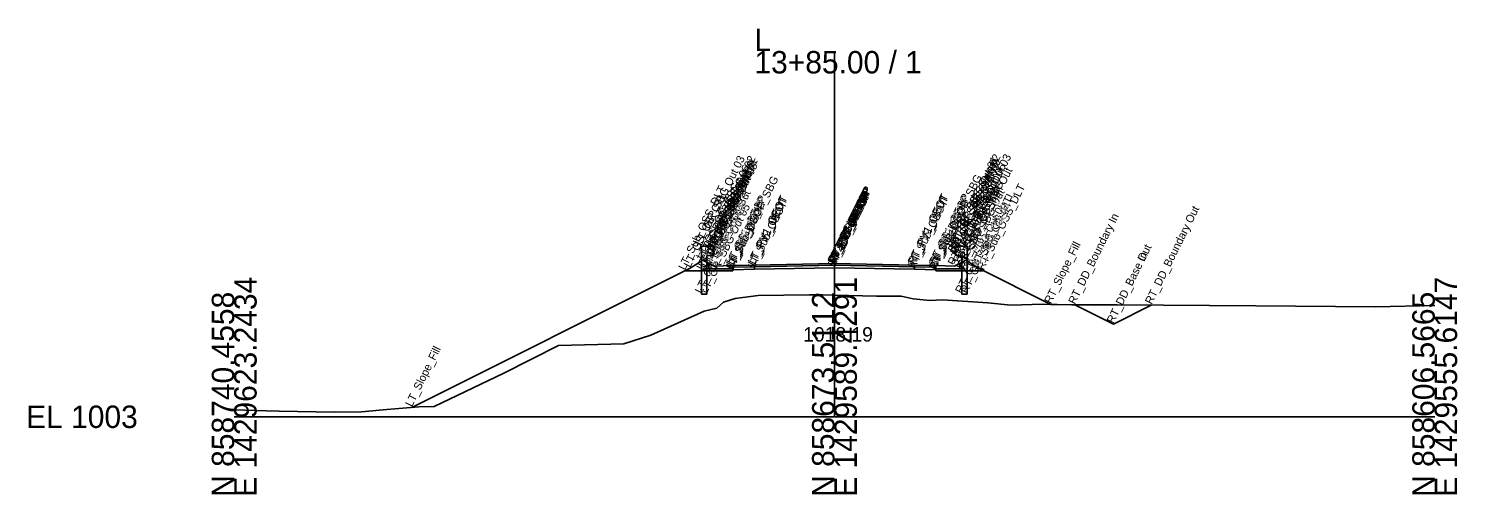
# Model space of a CAD drawing. Extents: x -26 to 2303, y -10 to 19558.
# Drawn here: x 1124.3 to 1302.8, y 12990.3 to 13048.5 of the extents above; entities that cross this region are included whole.
import ezdxf

# ---------------------------------------------------------------- set-up
doc = ezdxf.new("R2010")
doc.units = 0
for name, color, linetype in [('Default', 7, 'Continuous'), ('Exist Cross Section Cell', 7, 'Continuous'), ('Exist XS Center Line Elevation Label', 7, 'Continuous'), ('Exist XS Ground Line', 7, 'Continuous'), ('Prop CMT Conc Surface', 7, 'Continuous'), ('Prop CMT Concrete Structures', 7, 'Continuous'), ('Prop CMT Ditch DDE', 7, 'Continuous'), ('Prop CMT Guardrail SBG', 7, 'Continuous'), ('Prop CMT Pvmt Course 1', 7, 'Continuous'), ('Prop CMT Pvmt Course 2', 7, 'Continuous'), ('Prop CMT Pvmt Course SBG', 7, 'Continuous'), ('Prop CMT Pvmt Surface', 7, 'Continuous'), ('Prop CMT Pvmt Surface Shoulder', 7, 'Continuous'), ('Prop CMT Shld Paved Course 1', 7, 'Continuous'), ('Prop CMT Shld Paved Course 2', 7, 'Continuous'), ('Prop CMT Slope Grass', 7, 'Continuous'), ('Prop CMT Subgrade Earthwork', 7, 'Continuous'), ('Prop XS Dump Level', 7, 'Continuous')]:
    doc.layers.add(name, color=color, linetype=linetype)

msp = doc.modelspace()

# ---------------------------------------------------------------- linework, layer by layer
at = {"layer": 'Exist Cross Section Cell'}
for p, q in [((1225, 13000), (1225, 13045.67)), ((1150, 13000), (1225, 13000)), ((1225, 13000), (1300, 13000))]:
    msp.add_line(p, q, dxfattribs=at)
at = {"layer": 'Exist XS Ground Line'}
msp.add_lwpolyline([(1150, 13000.88), (1154.05, 13000.76), (1155.62, 13000.72), (1162.49, 13000.57), (1165.9, 13000.61), (1169.06, 13000.91), (1173.09, 13001.25), (1174.98, 13001.28), (1183.69, 13005.43), (1190.53, 13008.91), (1198.67, 13009.11), (1202.05, 13010.2), (1208.74, 13013.18), (1210.29, 13013.56), (1211.12, 13014.33), (1212.61, 13014.75), (1215.48, 13015.14), (1221.9, 13015.21), (1223.49, 13015.22), (1225, 13015.19), (1230.24, 13015.07), (1233.35, 13015.04), (1234.84, 13014.71), (1236.93, 13014.53), (1238.51, 13014.62), (1244.17, 13014.24), (1247.05, 13013.94), (1251.05, 13014.06), (1254.6, 13013.96), (1260.34, 13013.99), (1277.67, 13013.85), (1292.58, 13013.72), (1300, 13013.91)], dxfattribs=at)
at = {"layer": 'Prop CMT Conc Surface'}
for points in [[(1212.32, 13018.9), (1209.99, 13018.8), (1209.32, 13019.15)], [(1237.65, 13018.9), (1239.98, 13018.81), (1240.65, 13019.15)]]:
    msp.add_lwpolyline(points, dxfattribs=at)
at = {"layer": 'Prop CMT Concrete Structures'}
for points in [[(1212.32, 13018.9), (1209.99, 13018.8), (1209.32, 13019.15)], [(1209.32, 13019.15), (1209.32, 13018.48)], [(1212.32, 13018.48), (1212.32, 13018.9)], [(1237.65, 13018.9), (1239.98, 13018.81), (1240.65, 13019.15)], [(1237.65, 13018.48), (1237.65, 13018.9)], [(1240.65, 13019.15), (1240.65, 13018.48)], [(1209.32, 13018.48), (1212.32, 13018.48)], [(1240.65, 13018.48), (1237.65, 13018.48)]]:
    msp.add_lwpolyline(points, dxfattribs=at)
at = {"layer": 'Prop CMT Ditch DDE'}
for points in [[(1252.05, 13014.03), (1255.05, 13013.97), (1259.86, 13011.57)], [(1259.86, 13011.57), (1264.64, 13013.96)], [(1259.86, 13011.57), (1259.86, 13011.57)]]:
    msp.add_lwpolyline(points, dxfattribs=at)
at = {"layer": 'Prop CMT Guardrail SBG'}
for points in [[(1208.39, 13015.3), (1208.39, 13021.3)], [(1208.39, 13021.3), (1209.72, 13021.3), (1209.99, 13021.01)], [(1209.99, 13020.43), (1209.72, 13020.14), (1209.05, 13020.14)], [(1209.99, 13021.01), (1209.72, 13020.72)], [(1209.72, 13020.72), (1209.99, 13020.43)], [(1241.58, 13021.31), (1240.25, 13021.31), (1239.98, 13021.01)], [(1239.98, 13021.01), (1240.25, 13020.72)], [(1240.25, 13020.72), (1239.98, 13020.43)], [(1239.98, 13020.43), (1240.25, 13020.14), (1240.92, 13020.14)], [(1241.58, 13015.31), (1241.58, 13021.31)], [(1209.05, 13020.14), (1209.05, 13015.3)], [(1240.92, 13020.14), (1240.92, 13015.31)], [(1209.05, 13015.3), (1208.39, 13015.3)], [(1240.92, 13015.31), (1241.58, 13015.31)]]:
    msp.add_lwpolyline(points, dxfattribs=at)
at = {"layer": 'Prop CMT Pvmt Course 1'}
for points in [[(1225, 13019.15), (1215, 13018.95)], [(1215, 13018.95), (1215, 13018.74)], [(1215, 13018.74), (1225, 13018.94)], [(1225, 13018.94), (1225, 13019.15)], [(1225, 13019.15), (1235, 13018.95)], [(1225, 13018.94), (1225, 13019.15)], [(1235, 13018.74), (1225, 13018.94)], [(1235, 13018.95), (1235, 13018.74)]]:
    msp.add_lwpolyline(points, dxfattribs=at)
msp.add_lwpolyline([(1225, 13018.94), (1225, 13019.03), (1225, 13019.03), (1225, 13018.94)], close=True, dxfattribs=at)
msp.add_lwpolyline([(1225, 13018.94), (1225, 13019.03), (1225, 13019.03), (1225, 13018.94)], close=True, dxfattribs=at)
at = {"layer": 'Prop CMT Pvmt Course 2'}
for points in [[(1225, 13018.94), (1215, 13018.74)], [(1215, 13018.74), (1215, 13018.41)], [(1215, 13018.41), (1225, 13018.61)], [(1225, 13018.61), (1225, 13018.94)], [(1225, 13018.61), (1225, 13018.94)], [(1225, 13018.94), (1235, 13018.74)], [(1235, 13018.41), (1225, 13018.61)], [(1235, 13018.74), (1235, 13018.41)]]:
    msp.add_lwpolyline(points, dxfattribs=at)
at = {"layer": 'Prop CMT Pvmt Course SBG'}
for points in [[(1212.32, 13018.48), (1209.32, 13018.48), (1208.82, 13018.48), (1208.57, 13018.23)], [(1208.57, 13018.23), (1212.32, 13018.23)], [(1212.32, 13018.23), (1212.32, 13018.48)], [(1237.65, 13018.23), (1237.65, 13018.48)], [(1237.65, 13018.48), (1240.65, 13018.48), (1241.15, 13018.48), (1241.4, 13018.23)], [(1241.4, 13018.23), (1237.65, 13018.23)]]:
    msp.add_lwpolyline(points, dxfattribs=at)
at = {"layer": 'Prop CMT Pvmt Surface'}
for points in [[(1225, 13019.15), (1215, 13018.95)], [(1225, 13019.15), (1235, 13018.95)]]:
    msp.add_lwpolyline(points, dxfattribs=at)
at = {"layer": 'Prop CMT Pvmt Surface Shoulder'}
for points in [[(1215, 13018.95), (1212.32, 13018.9)], [(1235, 13018.95), (1237.65, 13018.9)]]:
    msp.add_lwpolyline(points, dxfattribs=at)
at = {"layer": 'Prop CMT Shld Paved Course 1'}
for points in [[(1215, 13018.95), (1212.32, 13018.9)], [(1212.32, 13018.9), (1212.32, 13018.69)], [(1212.32, 13018.69), (1215, 13018.74)], [(1215, 13018.74), (1215, 13018.95)], [(1235, 13018.95), (1237.65, 13018.9)], [(1235, 13018.74), (1235, 13018.95)], [(1237.65, 13018.69), (1235, 13018.74)], [(1237.65, 13018.9), (1237.65, 13018.69)]]:
    msp.add_lwpolyline(points, dxfattribs=at)
at = {"layer": 'Prop CMT Shld Paved Course 2'}
for points in [[(1215, 13018.74), (1212.32, 13018.69)], [(1212.32, 13018.69), (1212.32, 13018.48), (1212.32, 13018.36)], [(1215, 13018.41), (1215, 13018.74)], [(1235, 13018.74), (1237.65, 13018.69)], [(1235, 13018.41), (1235, 13018.74)], [(1237.65, 13018.69), (1237.65, 13018.48), (1237.65, 13018.36)], [(1212.32, 13018.36), (1215, 13018.41)], [(1237.65, 13018.36), (1235, 13018.41)]]:
    msp.add_lwpolyline(points, dxfattribs=at)
at = {"layer": 'Prop CMT Slope Grass'}
for points in [[(1209.32, 13019.15), (1208.55, 13019.55), (1206.99, 13018.56), (1172.21, 13001.17)], [(1240.65, 13019.15), (1241.42, 13019.55), (1242.98, 13018.57), (1252.05, 13014.03)]]:
    msp.add_lwpolyline(points, dxfattribs=at)
at = {"layer": 'Prop CMT Subgrade Earthwork'}
for points in [[(1225, 13018.61), (1215, 13018.41)], [(1225, 13018.61), (1235, 13018.41)], [(1212.32, 13018.23), (1208.57, 13018.23), (1206.32, 13018.23)], [(1215, 13018.41), (1212.32, 13018.36)], [(1212.32, 13018.36), (1212.32, 13018.23)], [(1235, 13018.41), (1237.65, 13018.36)], [(1237.65, 13018.36), (1237.65, 13018.23)], [(1237.65, 13018.23), (1241.4, 13018.23), (1243.65, 13018.23)]]:
    msp.add_lwpolyline(points, dxfattribs=at)

# ---------------------------------------------------------------- texts
at = {"layer": 'Default'}
msp.add_text('-', height=0.0001, dxfattribs=at).set_placement((1150, 13000))
at = {"layer": 'Exist Cross Section Cell'}
for s, p in [('L', (1215, 13045.67)), ('13+85.00 / 1', (1215, 13042.87)), ('EL 1003', (1124, 12998.6))]:
    msp.add_text(s, height=2.8, dxfattribs=at).set_placement(p)
for s, p in [('E 1429623.2434', (1152.8, 12990)), ('E 1429589.4291', (1227.8, 12990)), ('E 1429555.6147', (1302.8, 12990)), ('N 858740.4558', (1150, 12990)), ('N 858673.5112', (1225, 12990)), ('N 858606.5665', (1300, 12990))]:
    msp.add_text(s, height=2.8, rotation=90, dxfattribs=at).set_placement(p)
at = {"layer": 'Exist XS Center Line Elevation Label'}
msp.add_text('1018.19', height=1.8, dxfattribs=at).set_placement((1221.1, 13009.39))
at = {"layer": 'Prop XS Dump Level'}
for s, p in [('LT_GR_SBG Out 03', (1208.39, 13021.3)), ('LT_GR_SBG Out 06', (1209.05, 13020.14)), ('LT_GR_SBG Out 02', (1209.72, 13021.3)), ('LT_GR_SBG Out 09', (1209.72, 13020.72)), ('LT_GR_SBG Out 07', (1209.72, 13020.14)), ('LT_GR_SBG Out 01', (1209.99, 13021.01)), ('LT_GR_SBG Out 08', (1209.99, 13020.43)), ('RT_GR_SBG Out 01', (1239.98, 13021.01)), ('RT_GR_SBG Out 08', (1239.98, 13020.43)), ('RT_GR_SBG Out 02', (1240.25, 13021.31)), ('RT_GR_SBG Out 09', (1240.25, 13020.72)), ('RT_GR_SBG Out 07', (1240.25, 13020.14)), ('RT_GR_SBG Out 06', (1240.92, 13020.14)), ('RT_SBG_C1 Shelf Out', (1241.15, 13018.48)), ('RT_GR_SBG Out 03', (1241.58, 13021.31)), ('LT_SBG_C1 Shelf Out', (1208.82, 13018.48)), ('LT_Sub_OEOP_SBG', (1212.32, 13018.23)), ('RT_Sub_OEOP_SBG', (1237.65, 13018.23)), ('RT_CG_Top_BOC', (1240.65, 13019.15)), ('RT_GS_OS_SBG', (1241.42, 13019.55)), ('LT_Sub_OSS_DLT', (1206.32, 13018.23)), ('LT_GS_OS_CTL', (1206.99, 13018.56)), ('LT_GS_OS_SBG', (1208.55, 13019.55)), ('LT_Sub_SBG Out', (1208.57, 13018.23)), ('LT_CG_Top_BOC', (1209.32, 13019.15)), ('LT_CG_Bot_BOC', (1209.32, 13018.48)), ('LT_CG_Top_Gut', (1209.99, 13018.8)), ('LT_PS1_OEOP', (1212.32, 13018.9)), ('LT_PV1_OEOT', (1215, 13018.95)), ('LT_PV2_OEOT', (1215, 13018.74)), ('RT_PV1_OEEOP', (1225, 13019.03)), ('RT_PV2_OEEOP', (1225, 13018.94)), ('LT_PV1_OEEOP', (1225, 13019.03)), ('LT_PV2_OEEOP', (1225, 13018.94)), ('RT_Sub_OEEOP', (1225, 13018.61)), ('RT_PV1_IEEOP', (1225, 13019.03)), ('RT_PV2_IEEOP', (1225, 13018.94)), ('LT_Sub_OEEOP', (1225, 13018.61)), ('LT_PV1_IEEOP', (1225, 13019.03)), ('LT_PV2_IEEOP', (1225, 13018.94)), ('RT_PV1_OEOT', (1235, 13018.95)), ('RT_PV2_OEOT', (1235, 13018.74)), ('RT_PS1_OEOP', (1237.65, 13018.9)), ('RT_PS2_OEOP', (1237.65, 13018.69)), ('RT_CG_Top_Gut', (1239.98, 13018.81)), ('RT_CG_Bot_BOC', (1240.65, 13018.48)), ('RT_Sub_SBG Out', (1241.4, 13018.23)), ('RT_GS_OS_CTL', (1242.98, 13018.57)), ('RT_Sub_OSS_DLT', (1243.65, 13018.23)), ('LT_GR_SBG Out 04', (1208.39, 13015.3)), ('LT_GR_SBG Out 05', (1209.05, 13015.3)), ('LT_PS2_OEOP', (1212.32, 13018.69)), ('LT_Sub_OEOP', (1212.32, 13018.36)), ('LT_CG_Bot_IE', (1212.32, 13018.48)), ('LT_Sub_OEOT', (1215, 13018.41)), ('RT_Sub_OEOT', (1235, 13018.41)), ('RT_Sub_OEOP', (1237.65, 13018.36)), ('RT_CG_Bot_IE', (1237.65, 13018.48)), ('RT_GR_SBG Out 05', (1240.92, 13015.31)), ('RT_GR_SBG Out 04', (1241.58, 13015.31)), ('RT_DD_Boundary Out', (1264.64, 13013.96)), ('PV1_PGL', (1225, 13019.15)), ('PV2_PGL', (1225, 13018.94)), ('RT_DD_Boundary In', (1255.05, 13013.97)), ('RT_Slope_Fill', (1252.05, 13014.03)), ('RT_DD_Base Out', (1259.86, 13011.57)), ('RT_DD_Base In', (1259.86, 13011.57)), ('LT_Slope_Fill', (1172.21, 13001.17))]:
    msp.add_text(s, height=1, rotation=63.5833, dxfattribs=at).set_placement(p)

doc.saveas('drawing.dxf')
